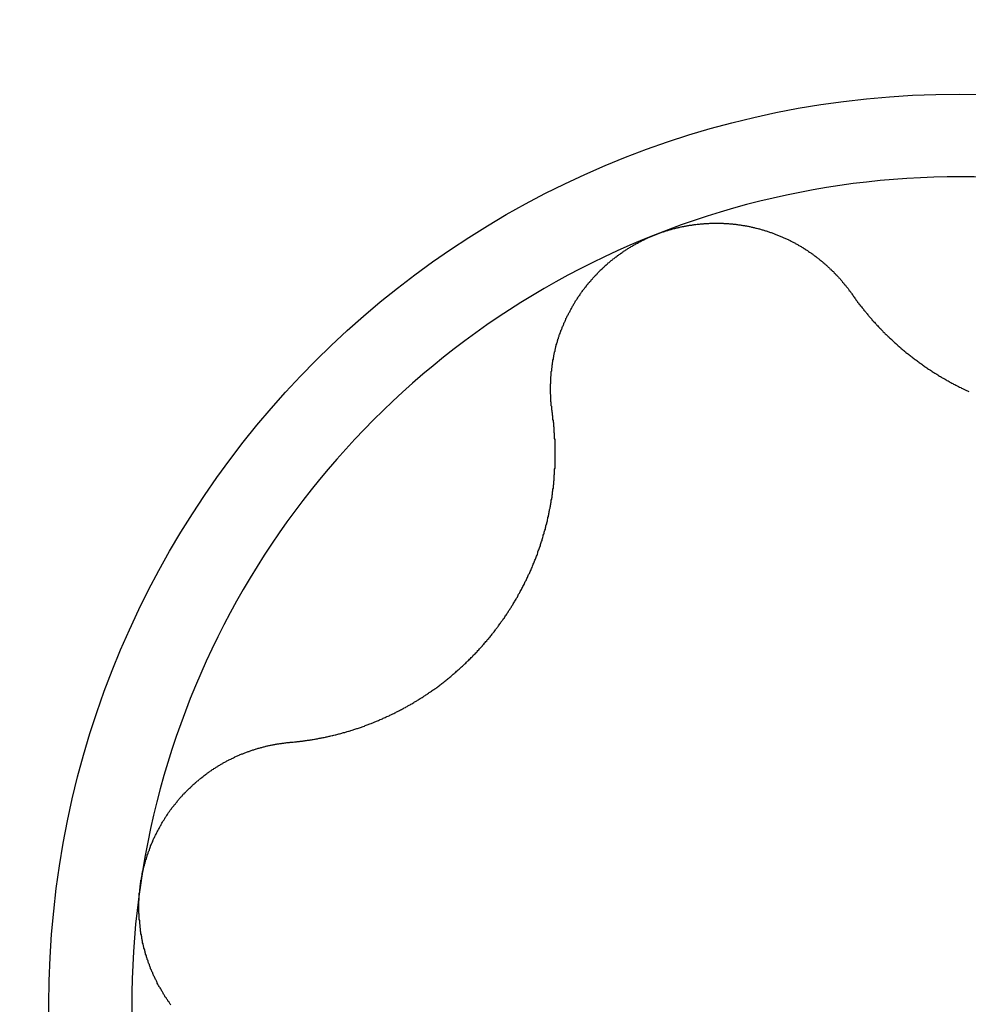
# Model space of a CAD drawing. Extents: x 1107 to 4046, y 937 to 3355.
# Tile 745 of 861: x 3015.56 to 3017.82, y 1712.21 to 1714.56. Entities that reach past the tile are written whole.
import ezdxf

# ---------------------------------------------------------------- set-up
doc = ezdxf.new("R2010")
doc.units = 0
doc.layers.add('KF_VIDA_L___C_LEFT', color=7, linetype='CONTINUOUS')

# ---------------------------------------------------------------- blocks, each defined once
blk = doc.blocks.new('KF_VIDA_L___C_LEFT')
at = {"layer": 'KF_VIDA_L___C_LEFT'}
for points in [[(127.774, 24.8367, 0), (127.776, 24.8375, 0), (127.778, 24.8383, 0), (127.78, 24.839, 0), (127.782, 24.8398, 0), (127.784, 24.8405, 0), (127.786, 24.8412, 0), (127.788, 24.8419, 0), (127.79, 24.8426, 0), (127.792, 24.8433, 0), (127.794, 24.844, 0), (127.796, 24.8446, 0), (127.798, 24.8453, 0), (127.8, 24.8459, 0), (127.802, 24.8466, 0), (127.804, 24.8472, 0), (127.806, 24.8478, 0), (127.808, 24.8484, 0), (127.81, 24.849, 0), (127.812, 24.8496, 0), (127.814, 24.8501, 0), (127.816, 24.8507, 0), (127.819, 24.8512, 0), (127.821, 24.8518, 0), (127.823, 24.8523, 0), (127.825, 24.8528, 0), (127.827, 24.8533, 0), (127.829, 24.8538, 0), (127.831, 24.8543, 0), (127.833, 24.8548, 0), (127.835, 24.8552, 0), (127.837, 24.8557, 0), (127.839, 24.8561, 0), (127.842, 24.8565, 0), (127.844, 24.857, 0), (127.846, 24.8574, 0), (127.848, 24.8578, 0), (127.85, 24.8581, 0), (127.852, 24.8585, 0), (127.854, 24.8589, 0), (127.856, 24.8592, 0), (127.859, 24.8595, 0), (127.861, 24.8599, 0), (127.863, 24.8602, 0), (127.865, 24.8605, 0), (127.867, 24.8608, 0), (127.869, 24.8611, 0), (127.871, 24.8613, 0), (127.874, 24.8616, 0), (127.876, 24.8618, 0), (127.878, 24.8621, 0), (127.88, 24.8623, 0), (127.882, 24.8625, 0), (127.884, 24.8627, 0), (127.886, 24.8629, 0), (127.889, 24.8631, 0), (127.891, 24.8632, 0), (127.893, 24.8634, 0), (127.895, 24.8635, 0), (127.897, 24.8637, 0), (127.899, 24.8638, 0), (127.902, 24.8639, 0), (127.904, 24.864, 0), (127.906, 24.8641, 0), (127.908, 24.8641, 0), (127.91, 24.8642, 0), (127.912, 24.8643, 0), (127.915, 24.8643, 0), (127.917, 24.8643, 0), (127.919, 24.8643, 0), (127.921, 24.8643, 0), (127.923, 24.8643, 0), (127.925, 24.8643, 0), (127.928, 24.8643, 0), (127.93, 24.8642, 0), (127.932, 24.8642, 0), (127.934, 24.8641, 0), (127.936, 24.864, 0), (127.938, 24.8639, 0), (127.94, 24.8638, 0), (127.943, 24.8637, 0), (127.945, 24.8636, 0), (127.947, 24.8634, 0), (127.949, 24.8633, 0), (127.951, 24.8631, 0), (127.953, 24.8629, 0), (127.956, 24.8627, 0), (127.958, 24.8625, 0), (127.96, 24.8623, 0), (127.962, 24.8621, 0), (127.964, 24.8618, 0), (127.966, 24.8616, 0), (127.968, 24.8613, 0), (127.97, 24.861, 0), (127.973, 24.8607, 0), (127.975, 24.8604, 0), (127.977, 24.8601, 0), (127.979, 24.8598, 0), (127.981, 24.8595, 0), (127.983, 24.8591, 0), (127.985, 24.8588, 0), (127.987, 24.8584, 0), (127.989, 24.858, 0), (127.992, 24.8576, 0), (127.994, 24.8572, 0), (127.996, 24.8568, 0), (127.998, 24.8564, 0), (128, 24.856, 0), (128.002, 24.8555, 0), (128.004, 24.8551, 0), (128.006, 24.8546, 0), (128.008, 24.8541, 0), (128.01, 24.8536, 0), (128.012, 24.8531, 0), (128.014, 24.8526, 0), (128.016, 24.8521, 0), (128.019, 24.8516, 0), (128.021, 24.851, 0), (128.023, 24.8505, 0), (128.025, 24.8499, 0), (128.027, 24.8493, 0), (128.029, 24.8488, 0), (128.031, 24.8482, 0), (128.033, 24.8476, 0), (128.035, 24.847, 0), (128.037, 24.8463, 0), (128.039, 24.8457, 0), (128.041, 24.8451, 0), (128.043, 24.8444, 0), (128.045, 24.8438, 0), (128.047, 24.8431, 0), (128.049, 24.8424, 0), (128.051, 24.8417, 0), (128.053, 24.841, 0), (128.055, 24.8403, 0), (128.057, 24.8396, 0), (128.058, 24.8389, 0), (128.06, 24.8382, 0), (128.062, 24.8374, 0), (128.064, 24.8367, 0), (128.066, 24.8359, 0), (128.068, 24.8351, 0), (128.07, 24.8343, 0), (128.072, 24.8336, 0), (128.074, 24.8328, 0), (128.076, 24.832, 0), (128.078, 24.8312, 0), (128.079, 24.8303, 0), (128.081, 24.8295, 0), (128.083, 24.8287, 0), (128.085, 24.8278, 0), (128.087, 24.827, 0), (128.089, 24.8261, 0), (128.091, 24.8252, 0), (128.092, 24.8244, 0), (128.094, 24.8235, 0), (128.096, 24.8226, 0), (128.098, 24.8217, 0), (128.1, 24.8208, 0), (128.101, 24.8198, 0), (128.103, 24.8189, 0), (128.105, 24.818, 0), (128.107, 24.817, 0), (128.108, 24.8161, 0), (128.11, 24.8151, 0), (128.112, 24.8142, 0), (128.114, 24.8132, 0), (128.115, 24.8122, 0), (128.117, 24.8113, 0), (128.119, 24.8103, 0), (128.12, 24.8093, 0), (128.122, 24.8083, 0), (128.124, 24.8072, 0), (128.126, 24.8062, 0), (128.127, 24.8052, 0), (128.129, 24.8041, 0), (128.131, 24.8031, 0), (128.132, 24.802, 0), (128.134, 24.801, 0), (128.136, 24.7999, 0), (128.137, 24.7988, 0), (128.139, 24.7977, 0), (128.14, 24.7966, 0), (128.142, 24.7955, 0), (128.144, 24.7944, 0), (128.145, 24.7932, 0), (128.147, 24.7921, 0), (128.149, 24.7909, 0), (128.15, 24.7898, 0), (128.152, 24.7886, 0), (128.153, 24.7875, 0), (128.155, 24.7863, 0), (128.157, 24.7851, 0), (128.158, 24.7839, 0), (128.16, 24.7827, 0), (128.161, 24.7815, 0), (128.163, 24.7802, 0), (128.164, 24.779, 0), (128.166, 24.7778, 0), (128.167, 24.7765, 0), (128.169, 24.7753, 0), (128.171, 24.774, 0), (128.172, 24.7727, 0), (128.174, 24.7715, 0), (128.175, 24.7702, 0), (128.177, 24.7689, 0), (128.178, 24.7676, 0), (128.18, 24.7663, 0), (128.181, 24.765, 0), (128.183, 24.7636, 0), (128.184, 24.7623, 0), (128.186, 24.761, 0), (128.187, 24.7596, 0), (128.188, 24.7583, 0), (128.19, 24.7569, 0), (128.191, 24.7555, 0), (128.193, 24.7542, 0), (128.194, 24.7528, 0), (128.196, 24.7514, 0), (128.197, 24.75, 0), (128.199, 24.7486, 0), (128.2, 24.7472, 0), (128.201, 24.7458, 0), (128.203, 24.7444, 0), (128.204, 24.7429, 0), (128.205, 24.7415, 0), (128.207, 24.74, 0), (128.208, 24.7386, 0), (128.21, 24.7371, 0), (128.211, 24.7357, 0), (128.212, 24.7342, 0), (128.214, 24.7327, 0), (128.215, 24.7312, 0), (128.216, 24.7297, 0), (128.218, 24.7282, 0), (128.219, 24.7267, 0), (128.22, 24.7252, 0), (128.221, 24.7237, 0), (128.223, 24.7222, 0), (128.224, 24.7207, 0), (128.225, 24.7191, 0), (128.226, 24.7176, 0), (128.228, 24.7161, 0), (128.229, 24.7145, 0), (128.23, 24.7129, 0), (128.231, 24.7114, 0), (128.233, 24.7098, 0), (128.234, 24.7082, 0), (128.235, 24.7067, 0), (128.236, 24.7051, 0), (128.237, 24.7035, 0), (128.239, 24.7019, 0), (128.24, 24.7003, 0), (128.241, 24.6987, 0), (128.242, 24.6971, 0), (128.243, 24.6954, 0)], [(127.528, 24.4129, 0), (127.528, 24.4148, 0), (127.528, 24.4168, 0), (127.527, 24.4188, 0), (127.527, 24.4207, 0), (127.527, 24.4227, 0), (127.527, 24.4247, 0), (127.527, 24.4266, 0), (127.526, 24.4286, 0), (127.526, 24.4306, 0), (127.526, 24.4326, 0), (127.526, 24.4345, 0), (127.526, 24.4365, 0), (127.525, 24.4385, 0), (127.525, 24.4405, 0), (127.525, 24.4425, 0), (127.525, 24.4444, 0), (127.525, 24.4464, 0), (127.525, 24.4484, 0), (127.525, 24.4504, 0), (127.525, 24.4524, 0), (127.525, 24.4544, 0), (127.524, 24.4563, 0), (127.524, 24.4583, 0), (127.524, 24.4603, 0), (127.524, 24.4623, 0), (127.524, 24.4643, 0), (127.524, 24.4663, 0), (127.524, 24.4683, 0), (127.524, 24.4703, 0), (127.524, 24.4723, 0), (127.524, 24.4743, 0), (127.524, 24.4762, 0), (127.524, 24.4782, 0), (127.524, 24.4802, 0), (127.525, 24.4822, 0), (127.525, 24.4842, 0), (127.525, 24.4862, 0), (127.525, 24.4882, 0), (127.525, 24.4902, 0), (127.525, 24.4921, 0), (127.525, 24.4941, 0), (127.525, 24.4961, 0), (127.525, 24.4981, 0), (127.526, 24.5001, 0), (127.526, 24.5021, 0), (127.526, 24.5041, 0), (127.526, 24.506, 0), (127.526, 24.508, 0), (127.526, 24.51, 0), (127.527, 24.512, 0), (127.527, 24.5139, 0), (127.527, 24.5159, 0), (127.527, 24.5179, 0), (127.528, 24.5199, 0), (127.528, 24.5218, 0), (127.528, 24.5238, 0), (127.528, 24.5258, 0), (127.529, 24.5277, 0), (127.529, 24.5297, 0), (127.529, 24.5317, 0), (127.53, 24.5336, 0), (127.53, 24.5356, 0), (127.53, 24.5375, 0), (127.531, 24.5395, 0), (127.531, 24.5414, 0), (127.531, 24.5434, 0), (127.532, 24.5453, 0), (127.532, 24.5473, 0), (127.532, 24.5492, 0), (127.533, 24.5511, 0), (127.533, 24.5531, 0), (127.534, 24.555, 0), (127.534, 24.5569, 0), (127.535, 24.5589, 0), (127.535, 24.5608, 0), (127.535, 24.5627, 0), (127.536, 24.5646, 0), (127.536, 24.5665, 0), (127.537, 24.5684, 0), (127.537, 24.5703, 0), (127.538, 24.5722, 0), (127.538, 24.5741, 0), (127.539, 24.576, 0), (127.539, 24.5779, 0), (127.54, 24.5798, 0), (127.541, 24.5817, 0), (127.541, 24.5836, 0), (127.542, 24.5855, 0), (127.542, 24.5874, 0), (127.543, 24.5893, 0), (127.543, 24.5911, 0), (127.544, 24.593, 0), (127.545, 24.5949, 0), (127.545, 24.5968, 0), (127.546, 24.5987, 0), (127.547, 24.6006, 0), (127.547, 24.6025, 0), (127.548, 24.6044, 0), (127.549, 24.6063, 0), (127.549, 24.6082, 0), (127.55, 24.6101, 0), (127.551, 24.6119, 0), (127.552, 24.6138, 0), (127.552, 24.6157, 0), (127.553, 24.6176, 0), (127.554, 24.6195, 0), (127.555, 24.6214, 0), (127.556, 24.6232, 0), (127.556, 24.6251, 0), (127.557, 24.627, 0), (127.558, 24.6289, 0), (127.559, 24.6308, 0), (127.56, 24.6326, 0), (127.561, 24.6345, 0), (127.561, 24.6364, 0), (127.562, 24.6382, 0), (127.563, 24.6401, 0), (127.564, 24.642, 0), (127.565, 24.6438, 0), (127.566, 24.6457, 0), (127.567, 24.6476, 0), (127.568, 24.6494, 0), (127.569, 24.6513, 0), (127.57, 24.6531, 0), (127.571, 24.655, 0), (127.572, 24.6568, 0), (127.573, 24.6586, 0), (127.574, 24.6605, 0), (127.575, 24.6623, 0), (127.576, 24.6641, 0), (127.577, 24.666, 0), (127.578, 24.6678, 0), (127.579, 24.6696, 0), (127.58, 24.6714, 0), (127.581, 24.6732, 0), (127.582, 24.675, 0), (127.583, 24.6768, 0), (127.584, 24.6786, 0), (127.585, 24.6804, 0), (127.587, 24.6822, 0), (127.588, 24.684, 0), (127.589, 24.6858, 0), (127.59, 24.6875, 0), (127.591, 24.6893, 0), (127.592, 24.6911, 0), (127.594, 24.6928, 0), (127.595, 24.6946, 0), (127.596, 24.6963, 0), (127.597, 24.6981, 0), (127.598, 24.6998, 0), (127.6, 24.7015, 0), (127.601, 24.7033, 0), (127.602, 24.705, 0), (127.604, 24.7067, 0), (127.605, 24.7084, 0), (127.606, 24.7101, 0), (127.607, 24.7118, 0), (127.609, 24.7135, 0), (127.61, 24.7152, 0), (127.611, 24.7168, 0), (127.613, 24.7185, 0), (127.614, 24.7202, 0), (127.615, 24.7218, 0), (127.617, 24.7235, 0), (127.618, 24.7251, 0), (127.62, 24.7268, 0), (127.621, 24.7284, 0), (127.622, 24.73, 0), (127.624, 24.7316, 0), (127.625, 24.7332, 0), (127.627, 24.7348, 0), (127.628, 24.7364, 0), (127.63, 24.738, 0), (127.631, 24.7396, 0), (127.633, 24.7411, 0), (127.634, 24.7427, 0), (127.636, 24.7442, 0), (127.637, 24.7458, 0), (127.639, 24.7473, 0), (127.64, 24.7489, 0), (127.642, 24.7504, 0), (127.643, 24.7519, 0), (127.645, 24.7534, 0), (127.646, 24.7549, 0), (127.648, 24.7564, 0), (127.649, 24.7578, 0), (127.651, 24.7593, 0), (127.653, 24.7608, 0), (127.654, 24.7622, 0), (127.656, 24.7637, 0), (127.657, 24.7651, 0), (127.659, 24.7665, 0), (127.661, 24.7679, 0), (127.662, 24.7694, 0), (127.664, 24.7707, 0), (127.666, 24.7721, 0), (127.667, 24.7735, 0), (127.669, 24.7749, 0), (127.671, 24.7763, 0), (127.672, 24.7776, 0), (127.674, 24.779, 0), (127.676, 24.7803, 0), (127.678, 24.7816, 0), (127.679, 24.7829, 0), (127.681, 24.7842, 0), (127.683, 24.7855, 0), (127.684, 24.7868, 0), (127.686, 24.7881, 0), (127.688, 24.7894, 0), (127.69, 24.7907, 0), (127.691, 24.7919, 0), (127.693, 24.7931, 0), (127.695, 24.7944, 0), (127.697, 24.7956, 0), (127.699, 24.7968, 0), (127.7, 24.798, 0), (127.702, 24.7992, 0), (127.704, 24.8004, 0), (127.706, 24.8016, 0), (127.708, 24.8027, 0), (127.709, 24.8039, 0), (127.711, 24.805, 0), (127.713, 24.8062, 0), (127.715, 24.8073, 0), (127.717, 24.8084, 0), (127.719, 24.8095, 0), (127.72, 24.8106, 0), (127.722, 24.8117, 0), (127.724, 24.8127, 0), (127.726, 24.8138, 0), (127.728, 24.8148, 0), (127.73, 24.8159, 0), (127.732, 24.8169, 0), (127.734, 24.8179, 0), (127.735, 24.8189, 0), (127.737, 24.8199, 0), (127.739, 24.8209, 0), (127.741, 24.8219, 0), (127.743, 24.8229, 0), (127.745, 24.8238, 0), (127.747, 24.8247, 0), (127.749, 24.8257, 0), (127.751, 24.8266, 0), (127.753, 24.8275, 0), (127.755, 24.8284, 0), (127.756, 24.8293, 0), (127.758, 24.8302, 0), (127.76, 24.831, 0), (127.762, 24.8319, 0), (127.764, 24.8327, 0), (127.766, 24.8335, 0), (127.768, 24.8344, 0), (127.77, 24.8352, 0), (127.772, 24.836, 0), (127.774, 24.8367, 0)], [(128.243, 24.6954, 0), (128.245, 24.6935, 0), (128.246, 24.6915, 0), (128.247, 24.6895, 0), (128.249, 24.6876, 0), (128.25, 24.6856, 0), (128.252, 24.6836, 0), (128.253, 24.6817, 0), (128.254, 24.6798, 0), (128.256, 24.6778, 0), (128.257, 24.6759, 0), (128.259, 24.674, 0), (128.26, 24.6721, 0), (128.262, 24.6701, 0), (128.263, 24.6682, 0), (128.265, 24.6663, 0), (128.266, 24.6644, 0), (128.268, 24.6625, 0), (128.269, 24.6607, 0), (128.271, 24.6588, 0), (128.272, 24.6569, 0), (128.274, 24.655, 0), (128.275, 24.6532, 0), (128.277, 24.6513, 0), (128.278, 24.6495, 0), (128.28, 24.6476, 0), (128.281, 24.6458, 0), (128.283, 24.644, 0), (128.284, 24.6421, 0), (128.286, 24.6403, 0), (128.288, 24.6385, 0), (128.289, 24.6367, 0), (128.291, 24.6349, 0), (128.292, 24.6331, 0), (128.294, 24.6313, 0), (128.295, 24.6295, 0), (128.297, 24.6277, 0), (128.299, 24.626, 0), (128.3, 24.6242, 0), (128.302, 24.6225, 0), (128.303, 24.6207, 0), (128.305, 24.619, 0), (128.307, 24.6172, 0), (128.308, 24.6155, 0), (128.31, 24.6138, 0), (128.312, 24.6121, 0), (128.313, 24.6103, 0), (128.315, 24.6086, 0), (128.317, 24.6069, 0), (128.318, 24.6053, 0), (128.32, 24.6036, 0), (128.322, 24.6019, 0), (128.323, 24.6002, 0), (128.325, 24.5986, 0), (128.327, 24.5969, 0), (128.328, 24.5953, 0), (128.33, 24.5936, 0), (128.332, 24.592, 0), (128.333, 24.5904, 0), (128.335, 24.5887, 0), (128.337, 24.5871, 0), (128.339, 24.5855, 0), (128.34, 24.5839, 0), (128.342, 24.5823, 0), (128.344, 24.5807, 0), (128.345, 24.5792, 0), (128.347, 24.5776, 0), (128.349, 24.576, 0), (128.351, 24.5745, 0), (128.352, 24.5729, 0), (128.354, 24.5714, 0), (128.356, 24.5698, 0), (128.358, 24.5683, 0), (128.36, 24.5667, 0), (128.361, 24.5652, 0), (128.363, 24.5636, 0), (128.365, 24.5621, 0), (128.367, 24.5605, 0), (128.369, 24.559, 0), (128.371, 24.5574, 0), (128.372, 24.5559, 0), (128.374, 24.5544, 0), (128.376, 24.5529, 0), (128.378, 24.5513, 0), (128.38, 24.5498, 0), (128.382, 24.5483, 0), (128.384, 24.5468, 0), (128.386, 24.5453, 0), (128.388, 24.5438, 0), (128.39, 24.5423, 0), (128.392, 24.5408, 0), (128.394, 24.5393, 0), (128.396, 24.5378, 0), (128.398, 24.5363, 0), (128.4, 24.5348, 0), (128.402, 24.5334, 0), (128.404, 24.5319, 0), (128.406, 24.5304, 0), (128.408, 24.529, 0), (128.41, 24.5275, 0), (128.412, 24.5261, 0), (128.414, 24.5246, 0), (128.416, 24.5232, 0), (128.418, 24.5217, 0), (128.42, 24.5203, 0), (128.422, 24.5189, 0), (128.424, 24.5175, 0), (128.426, 24.5161, 0), (128.429, 24.5146, 0), (128.431, 24.5132, 0), (128.433, 24.5118, 0), (128.435, 24.5104, 0), (128.437, 24.5091, 0), (128.439, 24.5077, 0), (128.441, 24.5063, 0), (128.444, 24.5049, 0), (128.446, 24.5036, 0), (128.448, 24.5022, 0), (128.45, 24.5009, 0), (128.452, 24.4995, 0), (128.455, 24.4982, 0), (128.457, 24.4969, 0), (128.459, 24.4955, 0), (128.461, 24.4942, 0), (128.464, 24.4929, 0), (128.466, 24.4916, 0), (128.468, 24.4903, 0), (128.47, 24.489, 0), (128.473, 24.4878, 0), (128.475, 24.4865, 0), (128.477, 24.4852, 0), (128.479, 24.484, 0), (128.482, 24.4827, 0), (128.484, 24.4815, 0), (128.486, 24.4802, 0), (128.489, 24.479, 0), (128.491, 24.4778, 0), (128.493, 24.4766, 0), (128.496, 24.4754, 0), (128.498, 24.4742, 0), (128.5, 24.473, 0), (128.503, 24.4718, 0), (128.505, 24.4707, 0), (128.507, 24.4695, 0), (128.51, 24.4684, 0), (128.512, 24.4672, 0), (128.515, 24.4661, 0), (128.517, 24.465, 0), (128.519, 24.4638, 0), (128.522, 24.4627, 0)], [(126.903, 23.6253, 0), (126.906, 23.6255, 0), (126.908, 23.6257, 0), (126.91, 23.6259, 0), (126.913, 23.6262, 0), (126.915, 23.6264, 0), (126.918, 23.6267, 0), (126.92, 23.6269, 0), (126.922, 23.6272, 0), (126.925, 23.6275, 0), (126.927, 23.6278, 0), (126.93, 23.6281, 0), (126.932, 23.6284, 0), (126.934, 23.6287, 0), (126.937, 23.629, 0), (126.939, 23.6293, 0), (126.942, 23.6297, 0), (126.944, 23.63, 0), (126.946, 23.6304, 0), (126.949, 23.6307, 0), (126.951, 23.6311, 0), (126.954, 23.6315, 0), (126.956, 23.6319, 0), (126.958, 23.6322, 0), (126.961, 23.6327, 0), (126.963, 23.6331, 0), (126.965, 23.6335, 0), (126.968, 23.6339, 0), (126.97, 23.6343, 0), (126.972, 23.6348, 0), (126.975, 23.6352, 0), (126.977, 23.6357, 0), (126.979, 23.6361, 0), (126.982, 23.6366, 0), (126.984, 23.6371, 0), (126.987, 23.6376, 0), (126.989, 23.6381, 0), (126.991, 23.6386, 0), (126.994, 23.6391, 0), (126.996, 23.6396, 0), (126.998, 23.6401, 0), (127, 23.6407, 0), (127.003, 23.6412, 0), (127.005, 23.6418, 0), (127.007, 23.6423, 0), (127.01, 23.6429, 0), (127.012, 23.6435, 0), (127.014, 23.644, 0), (127.017, 23.6446, 0), (127.019, 23.6452, 0), (127.021, 23.6458, 0), (127.024, 23.6464, 0), (127.026, 23.6471, 0), (127.028, 23.6477, 0), (127.03, 23.6483, 0), (127.033, 23.6489, 0), (127.035, 23.6496, 0), (127.037, 23.6502, 0), (127.039, 23.6509, 0), (127.042, 23.6516, 0), (127.044, 23.6522, 0), (127.046, 23.6529, 0), (127.048, 23.6536, 0), (127.051, 23.6543, 0), (127.053, 23.655, 0), (127.055, 23.6557, 0), (127.057, 23.6564, 0), (127.06, 23.6572, 0), (127.062, 23.6579, 0), (127.064, 23.6586, 0), (127.066, 23.6594, 0), (127.068, 23.6602, 0), (127.071, 23.6609, 0), (127.073, 23.6617, 0), (127.075, 23.6625, 0), (127.077, 23.6633, 0), (127.08, 23.6642, 0), (127.082, 23.665, 0), (127.084, 23.6658, 0), (127.087, 23.6667, 0), (127.089, 23.6675, 0), (127.091, 23.6684, 0), (127.093, 23.6693, 0), (127.096, 23.6701, 0), (127.098, 23.671, 0), (127.1, 23.6719, 0), (127.102, 23.6729, 0), (127.105, 23.6738, 0), (127.107, 23.6747, 0), (127.109, 23.6757, 0), (127.111, 23.6766, 0), (127.114, 23.6776, 0), (127.116, 23.6786, 0), (127.118, 23.6795, 0), (127.121, 23.6805, 0), (127.123, 23.6815, 0), (127.125, 23.6826, 0), (127.127, 23.6836, 0), (127.13, 23.6846, 0), (127.132, 23.6857, 0), (127.134, 23.6867, 0), (127.137, 23.6878, 0), (127.139, 23.6888, 0), (127.141, 23.6899, 0), (127.143, 23.691, 0), (127.146, 23.6921, 0), (127.148, 23.6932, 0), (127.15, 23.6944, 0), (127.153, 23.6955, 0), (127.155, 23.6966, 0), (127.157, 23.6978, 0), (127.159, 23.6989, 0), (127.162, 23.7001, 0), (127.164, 23.7013, 0), (127.166, 23.7025, 0), (127.169, 23.7037, 0), (127.171, 23.7049, 0), (127.173, 23.7061, 0), (127.175, 23.7073, 0), (127.178, 23.7086, 0), (127.18, 23.7098, 0), (127.182, 23.7111, 0), (127.184, 23.7123, 0), (127.187, 23.7136, 0), (127.189, 23.7149, 0), (127.191, 23.7162, 0), (127.193, 23.7175, 0), (127.196, 23.7188, 0), (127.198, 23.7202, 0), (127.2, 23.7215, 0), (127.202, 23.7228, 0), (127.205, 23.7242, 0), (127.207, 23.7256, 0), (127.209, 23.7269, 0), (127.211, 23.7283, 0), (127.213, 23.7297, 0), (127.216, 23.7311, 0), (127.218, 23.7325, 0), (127.22, 23.7339, 0), (127.222, 23.7354, 0), (127.225, 23.7368, 0), (127.227, 23.7383, 0), (127.229, 23.7397, 0), (127.231, 23.7412, 0), (127.233, 23.7427, 0), (127.235, 23.7442, 0), (127.238, 23.7457, 0), (127.24, 23.7472, 0), (127.242, 23.7487, 0), (127.244, 23.7502, 0), (127.246, 23.7517, 0), (127.248, 23.7533, 0), (127.251, 23.7548, 0), (127.253, 23.7564, 0), (127.255, 23.758, 0), (127.257, 23.7596, 0), (127.259, 23.7612, 0), (127.261, 23.7628, 0), (127.263, 23.7644, 0), (127.265, 23.766, 0), (127.267, 23.7676, 0), (127.27, 23.7692, 0), (127.272, 23.7709, 0), (127.274, 23.7725, 0), (127.276, 23.7742, 0), (127.278, 23.7758, 0), (127.28, 23.7775, 0), (127.282, 23.7792, 0), (127.284, 23.7809, 0), (127.286, 23.7826, 0), (127.288, 23.7843, 0), (127.29, 23.786, 0), (127.292, 23.7877, 0), (127.294, 23.7895, 0), (127.296, 23.7912, 0), (127.298, 23.7929, 0), (127.3, 23.7947, 0), (127.302, 23.7964, 0), (127.304, 23.7982, 0), (127.306, 23.8, 0), (127.308, 23.8017, 0), (127.31, 23.8035, 0), (127.312, 23.8053, 0), (127.314, 23.8071, 0), (127.316, 23.8089, 0), (127.318, 23.8107, 0), (127.32, 23.8125, 0), (127.322, 23.8144, 0), (127.324, 23.8162, 0), (127.325, 23.818, 0), (127.327, 23.8199, 0), (127.329, 23.8217, 0), (127.331, 23.8236, 0), (127.333, 23.8254, 0), (127.335, 23.8273, 0), (127.337, 23.8291, 0), (127.339, 23.831, 0), (127.34, 23.8329, 0), (127.342, 23.8348, 0), (127.344, 23.8367, 0), (127.346, 23.8386, 0), (127.348, 23.8405, 0), (127.349, 23.8424, 0), (127.351, 23.8443, 0), (127.353, 23.8462, 0), (127.355, 23.8481, 0), (127.356, 23.85, 0), (127.358, 23.8519, 0), (127.36, 23.8539, 0), (127.362, 23.8558, 0), (127.363, 23.8578, 0), (127.365, 23.8597, 0), (127.367, 23.8616, 0), (127.368, 23.8636, 0), (127.37, 23.8656, 0), (127.372, 23.8675, 0), (127.373, 23.8695, 0), (127.375, 23.8714, 0), (127.377, 23.8734, 0), (127.378, 23.8754, 0), (127.38, 23.8774, 0), (127.382, 23.8793, 0), (127.383, 23.8813, 0), (127.385, 23.8833, 0), (127.386, 23.8853, 0), (127.388, 23.8873, 0), (127.39, 23.8893, 0), (127.391, 23.8913, 0), (127.393, 23.8934, 0), (127.394, 23.8954, 0), (127.396, 23.8974, 0), (127.397, 23.8995, 0), (127.399, 23.9016, 0), (127.4, 23.9036, 0), (127.402, 23.9057, 0), (127.403, 23.9078, 0), (127.405, 23.9099, 0), (127.406, 23.912, 0), (127.408, 23.9141, 0), (127.409, 23.9162, 0), (127.411, 23.9184, 0), (127.412, 23.9205, 0), (127.414, 23.9226, 0), (127.415, 23.9248, 0), (127.417, 23.9269, 0), (127.418, 23.9291, 0), (127.42, 23.9313, 0), (127.421, 23.9335, 0), (127.423, 23.9357, 0), (127.424, 23.9379, 0), (127.425, 23.9401, 0), (127.427, 23.9423, 0), (127.428, 23.9445, 0), (127.43, 23.9467, 0), (127.431, 23.949, 0), (127.432, 23.9512, 0), (127.434, 23.9534, 0), (127.435, 23.9557, 0), (127.437, 23.958, 0), (127.438, 23.9602, 0), (127.439, 23.9625, 0), (127.441, 23.9648, 0), (127.442, 23.9671, 0), (127.443, 23.9693, 0), (127.445, 23.9716, 0), (127.446, 23.9739, 0), (127.447, 23.9762, 0), (127.448, 23.9786, 0), (127.45, 23.9809, 0), (127.451, 23.9832, 0), (127.452, 23.9855, 0), (127.453, 23.9879, 0), (127.455, 23.9902, 0), (127.456, 23.9926, 0), (127.457, 23.9949, 0), (127.458, 23.9973, 0), (127.46, 23.9996, 0), (127.461, 24.002, 0), (127.462, 24.0044, 0), (127.463, 24.0067, 0), (127.464, 24.0091, 0), (127.466, 24.0115, 0), (127.467, 24.0139, 0), (127.468, 24.0163, 0), (127.469, 24.0187, 0), (127.47, 24.0211, 0), (127.471, 24.0235, 0), (127.472, 24.0259, 0), (127.474, 24.0283, 0), (127.475, 24.0307, 0), (127.476, 24.0331, 0), (127.477, 24.0355, 0), (127.478, 24.038, 0), (127.479, 24.0404, 0), (127.48, 24.0428, 0), (127.481, 24.0453, 0), (127.482, 24.0477, 0), (127.483, 24.0502, 0), (127.484, 24.0526, 0), (127.485, 24.055, 0), (127.486, 24.0575, 0), (127.487, 24.0599, 0), (127.488, 24.0624, 0), (127.489, 24.0649, 0), (127.49, 24.0673, 0), (127.491, 24.0698, 0), (127.492, 24.0723, 0), (127.493, 24.0747, 0), (127.494, 24.0772, 0), (127.494, 24.0797, 0), (127.495, 24.0821, 0), (127.496, 24.0846, 0), (127.497, 24.0871, 0), (127.498, 24.0896, 0), (127.499, 24.092, 0), (127.5, 24.0945, 0), (127.5, 24.097, 0), (127.501, 24.0995, 0), (127.502, 24.102, 0), (127.503, 24.1045, 0), (127.504, 24.1069, 0), (127.504, 24.1094, 0), (127.505, 24.1119, 0), (127.506, 24.1144, 0), (127.507, 24.1169, 0), (127.507, 24.1194, 0), (127.508, 24.1219, 0), (127.509, 24.1243, 0), (127.509, 24.1268, 0), (127.51, 24.1293, 0), (127.511, 24.1318, 0), (127.512, 24.1343, 0), (127.512, 24.1368, 0), (127.513, 24.1393, 0), (127.513, 24.1418, 0), (127.514, 24.1442, 0), (127.515, 24.1467, 0), (127.515, 24.1492, 0), (127.516, 24.1517, 0), (127.517, 24.1542, 0), (127.517, 24.1566, 0), (127.518, 24.1591, 0), (127.518, 24.1616, 0), (127.519, 24.1641, 0), (127.519, 24.1665, 0), (127.52, 24.169, 0), (127.52, 24.1715, 0), (127.521, 24.1739, 0), (127.521, 24.1764, 0), (127.522, 24.1789, 0), (127.522, 24.1813, 0), (127.523, 24.1838, 0), (127.523, 24.1862, 0), (127.524, 24.1887, 0), (127.524, 24.1911, 0), (127.525, 24.1936, 0), (127.525, 24.196, 0), (127.526, 24.1985, 0), (127.526, 24.2009, 0), (127.526, 24.2033, 0), (127.527, 24.2058, 0), (127.527, 24.2082, 0), (127.528, 24.2106, 0), (127.528, 24.213, 0), (127.528, 24.2154, 0), (127.529, 24.2178, 0), (127.529, 24.2203, 0), (127.529, 24.2227, 0), (127.53, 24.2251, 0), (127.53, 24.2274, 0), (127.53, 24.2298, 0), (127.531, 24.2322, 0), (127.531, 24.2346, 0), (127.531, 24.237, 0), (127.531, 24.2393, 0), (127.532, 24.2417, 0), (127.532, 24.2441, 0), (127.532, 24.2464, 0), (127.532, 24.2488, 0), (127.533, 24.2511, 0), (127.533, 24.2535, 0), (127.533, 24.2558, 0), (127.533, 24.2581, 0), (127.533, 24.2604, 0), (127.533, 24.2628, 0), (127.534, 24.2651, 0), (127.534, 24.2675, 0), (127.534, 24.2698, 0), (127.534, 24.2721, 0), (127.534, 24.2745, 0), (127.534, 24.2768, 0), (127.535, 24.2792, 0), (127.535, 24.2816, 0), (127.535, 24.2839, 0), (127.535, 24.2863, 0), (127.535, 24.2886, 0), (127.535, 24.291, 0), (127.535, 24.2934, 0), (127.535, 24.2957, 0), (127.535, 24.2981, 0), (127.535, 24.3005, 0), (127.535, 24.3028, 0), (127.535, 24.3052, 0), (127.535, 24.3076, 0), (127.535, 24.31, 0), (127.535, 24.3124, 0), (127.535, 24.3147, 0), (127.535, 24.3171, 0), (127.535, 24.3195, 0), (127.535, 24.3219, 0), (127.535, 24.3243, 0), (127.535, 24.3267, 0), (127.535, 24.329, 0), (127.535, 24.3314, 0), (127.535, 24.3338, 0), (127.535, 24.3362, 0), (127.535, 24.3386, 0), (127.535, 24.341, 0), (127.535, 24.3434, 0), (127.535, 24.3458, 0), (127.535, 24.3482, 0), (127.534, 24.3506, 0), (127.534, 24.353, 0), (127.534, 24.3554, 0), (127.534, 24.3578, 0), (127.534, 24.3602, 0), (127.534, 24.3626, 0), (127.533, 24.365, 0), (127.533, 24.3674, 0), (127.533, 24.3698, 0), (127.533, 24.3722, 0), (127.533, 24.3746, 0), (127.533, 24.377, 0), (127.532, 24.3794, 0), (127.532, 24.3818, 0), (127.532, 24.3842, 0), (127.532, 24.3866, 0), (127.531, 24.389, 0), (127.531, 24.3913, 0), (127.531, 24.3937, 0), (127.53, 24.3961, 0), (127.53, 24.3985, 0), (127.53, 24.4009, 0), (127.53, 24.4033, 0), (127.529, 24.4057, 0), (127.529, 24.4081, 0), (127.529, 24.4105, 0), (127.528, 24.4129, 0)], [(126.546, 23.2897, 0), (126.547, 23.2917, 0), (126.547, 23.2938, 0), (126.547, 23.2959, 0), (126.548, 23.298, 0), (126.548, 23.3001, 0), (126.548, 23.3022, 0), (126.549, 23.3043, 0), (126.549, 23.3063, 0), (126.55, 23.3084, 0), (126.55, 23.3105, 0), (126.55, 23.3126, 0), (126.551, 23.3147, 0), (126.551, 23.3168, 0), (126.552, 23.3188, 0), (126.552, 23.3209, 0), (126.553, 23.323, 0), (126.553, 23.3251, 0), (126.554, 23.3271, 0), (126.554, 23.3292, 0), (126.555, 23.3313, 0), (126.555, 23.3334, 0), (126.556, 23.3354, 0), (126.557, 23.3375, 0), (126.557, 23.3396, 0), (126.558, 23.3416, 0), (126.558, 23.3437, 0), (126.559, 23.3457, 0), (126.56, 23.3478, 0), (126.56, 23.3498, 0), (126.561, 23.3519, 0), (126.562, 23.3539, 0), (126.562, 23.356, 0), (126.563, 23.358, 0), (126.564, 23.3601, 0), (126.564, 23.3621, 0), (126.565, 23.3641, 0), (126.566, 23.3662, 0), (126.567, 23.3682, 0), (126.567, 23.3702, 0), (126.568, 23.3722, 0), (126.569, 23.3743, 0), (126.57, 23.3763, 0), (126.57, 23.3783, 0), (126.571, 23.3803, 0), (126.572, 23.3823, 0), (126.573, 23.3843, 0), (126.574, 23.3863, 0), (126.575, 23.3883, 0), (126.575, 23.3903, 0), (126.576, 23.3922, 0), (126.577, 23.3942, 0), (126.578, 23.3962, 0), (126.579, 23.3982, 0), (126.58, 23.4001, 0), (126.581, 23.4021, 0), (126.582, 23.404, 0), (126.583, 23.406, 0), (126.584, 23.4079, 0), (126.585, 23.4098, 0), (126.586, 23.4118, 0), (126.587, 23.4137, 0), (126.588, 23.4156, 0), (126.589, 23.4175, 0), (126.59, 23.4195, 0), (126.591, 23.4214, 0), (126.592, 23.4233, 0), (126.593, 23.4251, 0), (126.594, 23.427, 0), (126.595, 23.4289, 0), (126.596, 23.4308, 0), (126.597, 23.4326, 0), (126.598, 23.4345, 0), (126.599, 23.4364, 0), (126.6, 23.4382, 0), (126.602, 23.44, 0), (126.603, 23.4419, 0), (126.604, 23.4437, 0), (126.605, 23.4455, 0), (126.606, 23.4473, 0), (126.607, 23.4491, 0), (126.609, 23.4509, 0), (126.61, 23.4527, 0), (126.611, 23.4545, 0), (126.612, 23.4563, 0), (126.613, 23.4581, 0), (126.615, 23.4598, 0), (126.616, 23.4616, 0), (126.617, 23.4633, 0), (126.618, 23.4651, 0), (126.62, 23.4668, 0), (126.621, 23.4685, 0), (126.622, 23.4702, 0), (126.624, 23.4719, 0), (126.625, 23.4736, 0), (126.626, 23.4753, 0), (126.627, 23.477, 0), (126.629, 23.4787, 0), (126.63, 23.4803, 0), (126.632, 23.482, 0), (126.633, 23.4836, 0), (126.634, 23.4853, 0), (126.636, 23.4869, 0), (126.637, 23.4885, 0), (126.638, 23.4901, 0), (126.64, 23.4917, 0), (126.641, 23.4933, 0), (126.643, 23.4949, 0), (126.644, 23.4965, 0), (126.646, 23.4981, 0), (126.647, 23.4996, 0), (126.648, 23.5012, 0), (126.65, 23.5027, 0), (126.651, 23.5043, 0), (126.653, 23.5058, 0), (126.654, 23.5073, 0), (126.656, 23.5088, 0), (126.657, 23.5103, 0), (126.659, 23.5118, 0), (126.66, 23.5133, 0), (126.662, 23.5148, 0), (126.663, 23.5162, 0), (126.665, 23.5177, 0), (126.666, 23.5191, 0), (126.668, 23.5206, 0), (126.669, 23.522, 0), (126.671, 23.5234, 0), (126.672, 23.5248, 0), (126.674, 23.5262, 0), (126.676, 23.5276, 0), (126.677, 23.529, 0), (126.679, 23.5304, 0), (126.68, 23.5317, 0), (126.682, 23.5331, 0), (126.684, 23.5344, 0), (126.685, 23.5357, 0), (126.687, 23.5371, 0), (126.688, 23.5384, 0), (126.69, 23.5397, 0), (126.692, 23.541, 0), (126.693, 23.5423, 0), (126.695, 23.5435, 0), (126.696, 23.5448, 0), (126.698, 23.546, 0), (126.7, 23.5473, 0), (126.701, 23.5485, 0), (126.703, 23.5497, 0), (126.705, 23.551, 0), (126.706, 23.5522, 0), (126.708, 23.5534, 0), (126.71, 23.5545, 0), (126.711, 23.5557, 0), (126.713, 23.5569, 0), (126.715, 23.558, 0), (126.716, 23.5592, 0), (126.718, 23.5603, 0), (126.72, 23.5614, 0), (126.721, 23.5625, 0), (126.723, 23.5636, 0), (126.725, 23.5647, 0), (126.726, 23.5658, 0), (126.728, 23.5669, 0), (126.73, 23.5679, 0), (126.731, 23.569, 0), (126.733, 23.57, 0), (126.735, 23.571, 0), (126.737, 23.572, 0), (126.738, 23.573, 0), (126.74, 23.574, 0), (126.742, 23.575, 0), (126.743, 23.576, 0), (126.745, 23.5769, 0), (126.747, 23.5779, 0), (126.749, 23.5788, 0), (126.75, 23.5798, 0), (126.752, 23.5807, 0), (126.754, 23.5816, 0), (126.756, 23.5825, 0), (126.757, 23.5834, 0), (126.759, 23.5843, 0), (126.761, 23.5852, 0), (126.763, 23.5861, 0), (126.764, 23.5869, 0), (126.766, 23.5878, 0), (126.768, 23.5886, 0), (126.77, 23.5895, 0), (126.771, 23.5903, 0), (126.773, 23.5911, 0), (126.775, 23.5919, 0), (126.777, 23.5927, 0), (126.779, 23.5935, 0), (126.781, 23.5943, 0), (126.782, 23.5951, 0), (126.784, 23.5959, 0), (126.786, 23.5966, 0), (126.788, 23.5974, 0), (126.79, 23.5981, 0), (126.792, 23.5989, 0), (126.793, 23.5996, 0), (126.795, 23.6003, 0), (126.797, 23.601, 0), (126.799, 23.6017, 0), (126.801, 23.6024, 0), (126.803, 23.6031, 0), (126.805, 23.6037, 0), (126.806, 23.6044, 0), (126.808, 23.6051, 0), (126.81, 23.6057, 0), (126.812, 23.6063, 0), (126.814, 23.607, 0), (126.816, 23.6076, 0), (126.818, 23.6082, 0), (126.82, 23.6088, 0), (126.822, 23.6094, 0), (126.823, 23.6099, 0), (126.825, 23.6105, 0), (126.827, 23.6111, 0), (126.829, 23.6116, 0), (126.831, 23.6122, 0), (126.833, 23.6127, 0), (126.835, 23.6132, 0), (126.837, 23.6137, 0), (126.839, 23.6142, 0), (126.841, 23.6147, 0), (126.843, 23.6152, 0), (126.845, 23.6157, 0), (126.846, 23.6161, 0), (126.848, 23.6166, 0), (126.85, 23.617, 0), (126.852, 23.6175, 0), (126.854, 23.6179, 0), (126.856, 23.6183, 0), (126.858, 23.6187, 0), (126.86, 23.6191, 0), (126.862, 23.6195, 0), (126.864, 23.6199, 0), (126.866, 23.6202, 0), (126.868, 23.6206, 0), (126.87, 23.6209, 0), (126.872, 23.6213, 0), (126.874, 23.6216, 0), (126.876, 23.6219, 0), (126.878, 23.6222, 0), (126.88, 23.6225, 0), (126.882, 23.6228, 0), (126.884, 23.6231, 0), (126.886, 23.6233, 0), (126.888, 23.6236, 0), (126.89, 23.6238, 0), (126.891, 23.6241, 0), (126.893, 23.6243, 0), (126.895, 23.6245, 0), (126.897, 23.6247, 0), (126.899, 23.6249, 0), (126.901, 23.6251, 0), (126.903, 23.6253, 0)], [(126.618, 22.9986, 0), (126.617, 23.0003, 0), (126.616, 23.002, 0), (126.615, 23.0036, 0), (126.614, 23.0053, 0), (126.612, 23.007, 0), (126.611, 23.0087, 0), (126.61, 23.0105, 0), (126.609, 23.0122, 0), (126.608, 23.0139, 0), (126.607, 23.0156, 0), (126.605, 23.0174, 0), (126.604, 23.0191, 0), (126.603, 23.0209, 0), (126.602, 23.0227, 0), (126.601, 23.0244, 0), (126.6, 23.0262, 0), (126.599, 23.028, 0), (126.598, 23.0298, 0), (126.597, 23.0316, 0), (126.596, 23.0334, 0), (126.595, 23.0353, 0), (126.594, 23.0371, 0), (126.593, 23.0389, 0), (126.591, 23.0408, 0), (126.59, 23.0426, 0), (126.589, 23.0445, 0), (126.588, 23.0463, 0), (126.587, 23.0482, 0), (126.586, 23.0501, 0), (126.586, 23.0519, 0), (126.585, 23.0538, 0), (126.584, 23.0557, 0), (126.583, 23.0576, 0), (126.582, 23.0595, 0), (126.581, 23.0615, 0), (126.58, 23.0634, 0), (126.579, 23.0653, 0), (126.578, 23.0672, 0), (126.577, 23.0692, 0), (126.576, 23.0711, 0), (126.575, 23.0731, 0), (126.575, 23.075, 0), (126.574, 23.077, 0), (126.573, 23.0789, 0), (126.572, 23.0809, 0), (126.571, 23.0829, 0), (126.57, 23.0849, 0), (126.57, 23.0869, 0), (126.569, 23.0889, 0), (126.568, 23.0909, 0), (126.567, 23.0929, 0), (126.567, 23.0949, 0), (126.566, 23.0969, 0), (126.565, 23.0989, 0), (126.564, 23.1009, 0), (126.564, 23.103, 0), (126.563, 23.105, 0), (126.562, 23.107, 0), (126.562, 23.1091, 0), (126.561, 23.1111, 0), (126.56, 23.1132, 0), (126.56, 23.1152, 0), (126.559, 23.1173, 0), (126.558, 23.1194, 0), (126.558, 23.1214, 0), (126.557, 23.1235, 0), (126.557, 23.1256, 0), (126.556, 23.1277, 0), (126.556, 23.1297, 0), (126.555, 23.1318, 0), (126.554, 23.1339, 0), (126.554, 23.136, 0), (126.553, 23.1381, 0), (126.553, 23.1402, 0), (126.552, 23.1423, 0), (126.552, 23.1444, 0), (126.551, 23.1465, 0), (126.551, 23.1487, 0), (126.551, 23.1508, 0), (126.55, 23.1529, 0), (126.55, 23.155, 0), (126.549, 23.1571, 0), (126.549, 23.1593, 0), (126.549, 23.1614, 0), (126.548, 23.1635, 0), (126.548, 23.1657, 0), (126.547, 23.1678, 0), (126.547, 23.1699, 0), (126.547, 23.1721, 0), (126.546, 23.1742, 0), (126.546, 23.1764, 0), (126.546, 23.1785, 0), (126.546, 23.1807, 0), (126.545, 23.1828, 0), (126.545, 23.185, 0), (126.545, 23.1871, 0), (126.545, 23.1893, 0), (126.544, 23.1914, 0), (126.544, 23.1936, 0), (126.544, 23.1957, 0), (126.544, 23.1979, 0), (126.544, 23.2, 0), (126.543, 23.2022, 0), (126.543, 23.2043, 0), (126.543, 23.2065, 0), (126.543, 23.2086, 0), (126.543, 23.2108, 0), (126.543, 23.2129, 0), (126.543, 23.2151, 0), (126.542, 23.2173, 0), (126.542, 23.2194, 0), (126.542, 23.2216, 0), (126.542, 23.2237, 0), (126.542, 23.2259, 0), (126.542, 23.228, 0), (126.542, 23.2302, 0), (126.542, 23.2323, 0), (126.542, 23.2345, 0), (126.542, 23.2366, 0), (126.542, 23.2388, 0), (126.542, 23.2409, 0), (126.542, 23.2431, 0), (126.542, 23.2452, 0), (126.542, 23.2473, 0), (126.543, 23.2495, 0), (126.543, 23.2516, 0), (126.543, 23.2537, 0), (126.543, 23.2559, 0), (126.543, 23.258, 0), (126.543, 23.2601, 0), (126.543, 23.2623, 0), (126.543, 23.2644, 0), (126.544, 23.2665, 0), (126.544, 23.2686, 0), (126.544, 23.2708, 0), (126.544, 23.2729, 0), (126.544, 23.275, 0), (126.545, 23.2771, 0), (126.545, 23.2792, 0), (126.545, 23.2813, 0), (126.545, 23.2834, 0), (126.546, 23.2855, 0), (126.546, 23.2876, 0), (126.546, 23.2897, 0)]]:
    blk.add_polyline3d(points, dxfattribs=at)
for radius in [4.7, 3.6, 2.1725]:
    blk.add_circle((128.5, 23), radius, dxfattribs=at)
for start, end in [(51.5663, 111.5663), (111.5663, 171.5663), (171.5663, 231.5663)]:
    blk.add_arc((128.5, 23), 1.975, start, end, dxfattribs=at)

msp = doc.modelspace()

# ---------------------------------------------------------------- block references
at = {"layer": 'KF_VIDA_L___C_LEFT'}
msp.add_blockref('KF_VIDA_L___C_LEFT', (2889.3036, 1689.2132), dxfattribs=at)

doc.saveas('drawing.dxf')
